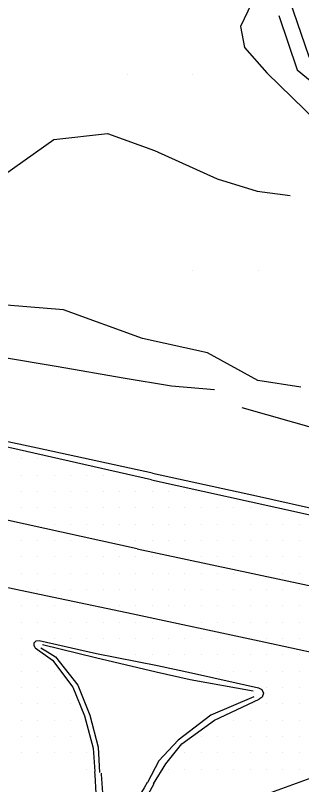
# Model space of a CAD drawing. Extents: x 1762120 to 1766775, y 709485 to 712965.
# Drawn here: x 1763622.8 to 1763666.6, y 712421.4 to 712539.2 of the extents above; entities that cross this region are included whole.
import ezdxf

# ---------------------------------------------------------------- set-up
doc = ezdxf.new("R2010")
doc.units = 0
for name, color, linetype in [('Exist DTM Breakline', 7, 'Continuous'), ('Exist DTM Breakline Underwater', 7, 'Continuous'), ('Exist DTM QL2 LIDAR Elevation Point', 7, 'Continuous'), ('Exist DTM Scan Elevation Point', 7, 'Continuous'), ('Exist Roads Curbs', 7, 'Continuous'), ('Exist Roads EOP', 7, 'Continuous'), ('Exist Roads EOT', 7, 'Continuous'), ('PH Exist DTM Breakline', 7, 'Continuous')]:
    doc.layers.add(name, color=color, linetype=linetype)

msp = doc.modelspace()

# ---------------------------------------------------------------- linework, layer by layer
at = {"layer": 'Exist DTM Breakline'}
for points in [[(1763661.02, 712553.6), (1763665.32, 712539.92), (1763667.69, 712532.92), (1763678.5, 712524.19), (1763682.71, 712519.08), (1763687.82, 712521.14), (1763689.86, 712522.05), (1763692.42, 712523.18), (1763699.87, 712522.33), (1763712.11, 712513.9), (1763725.24, 712502.93), (1763728.84, 712492.98), (1763737.18, 712487.19), (1763740.8, 712494.35)], [(1763653.98, 712551.98), (1763658.93, 712541), (1763657.23, 712537.49), (1763657.86, 712534.29), (1763661.27, 712530.41), (1763674.8, 712517.21), (1763683.03, 712510.42), (1763691.89, 712517.59), (1763702.97, 712506.52), (1763709.46, 712504.75), (1763719.58, 712499.48), (1763723.1, 712486.91), (1763738.88, 712475.24), (1763745.12, 712465.84), (1763744.48, 712463.39), (1763745.55, 712462.18), (1763746.84, 712458.85), (1763751.49, 712457.81)]]:
    msp.add_lwpolyline(points, dxfattribs=at)
at = {"layer": 'Exist DTM Breakline Underwater'}
msp.add_lwpolyline([(1763663.14, 712539.19), (1763665.95, 712530.88), (1763678.17, 712520.8), (1763683.36, 712513.23), (1763691.1, 712520.78), (1763697.19, 712520.29), (1763705.92, 712510.19), (1763722.48, 712501.3), (1763727.07, 712490.9), (1763737.83, 712481.76), (1763748.33, 712468.84), (1763749.58, 712464.56), (1763749.78, 712461)], dxfattribs=at)
at = {"layer": 'Exist DTM QL2 LIDAR Elevation Point'}
for p, q in [((1763639.94, 712530.16), (1763639.94, 712530.16)), ((1763649.94, 712530.16), (1763649.94, 712530.16)), ((1763649.94, 712500.16), (1763649.94, 712500.16)), ((1763659.94, 712500.16), (1763659.94, 712500.16))]:
    msp.add_line(p, q, dxfattribs=at)
at = {"layer": 'Exist DTM Scan Elevation Point'}
for p, q in [((1763623.75, 712471.25), (1763623.75, 712471.25)), ((1763626.25, 712471.25), (1763626.25, 712471.25)), ((1763623.75, 712468.75), (1763623.75, 712468.75)), ((1763626.25, 712468.75), (1763626.25, 712468.75)), ((1763628.75, 712468.75), (1763628.75, 712468.75)), ((1763631.25, 712468.75), (1763631.25, 712468.75)), ((1763633.75, 712468.75), (1763633.75, 712468.75)), ((1763636.25, 712468.75), (1763636.25, 712468.75)), ((1763623.75, 712466.25), (1763623.75, 712466.25)), ((1763626.25, 712466.25), (1763626.25, 712466.25)), ((1763628.75, 712466.25), (1763628.75, 712466.25)), ((1763631.25, 712466.25), (1763631.25, 712466.25)), ((1763633.75, 712466.25), (1763633.75, 712466.25)), ((1763636.25, 712466.25), (1763636.25, 712466.25)), ((1763638.75, 712466.25), (1763638.75, 712466.25)), ((1763641.25, 712466.25), (1763641.25, 712466.25)), ((1763643.75, 712466.25), (1763643.75, 712466.25)), ((1763646.25, 712466.25), (1763646.25, 712466.25)), ((1763648.75, 712466.25), (1763648.75, 712466.25)), ((1763623.75, 712463.75), (1763623.75, 712463.75)), ((1763626.25, 712463.75), (1763626.25, 712463.75)), ((1763628.75, 712463.75), (1763628.75, 712463.75)), ((1763631.25, 712463.75), (1763631.25, 712463.75)), ((1763633.75, 712463.75), (1763633.75, 712463.75)), ((1763636.25, 712463.75), (1763636.25, 712463.75)), ((1763638.75, 712463.75), (1763638.75, 712463.75)), ((1763641.25, 712463.75), (1763641.25, 712463.75)), ((1763643.75, 712463.75), (1763643.75, 712463.75)), ((1763646.25, 712463.75), (1763646.25, 712463.75)), ((1763648.75, 712463.75), (1763648.75, 712463.75)), ((1763651.25, 712463.75), (1763651.25, 712463.75)), ((1763653.75, 712463.75), (1763653.75, 712463.75)), ((1763656.25, 712463.75), (1763656.25, 712463.75)), ((1763658.75, 712463.75), (1763658.75, 712463.75)), ((1763628.75, 712461.25), (1763628.75, 712461.25)), ((1763631.25, 712461.25), (1763631.25, 712461.25)), ((1763633.75, 712461.25), (1763633.75, 712461.25)), ((1763636.25, 712461.25), (1763636.25, 712461.25)), ((1763638.75, 712461.25), (1763638.75, 712461.25)), ((1763641.25, 712461.25), (1763641.25, 712461.25)), ((1763643.75, 712461.25), (1763643.75, 712461.25)), ((1763646.25, 712461.25), (1763646.25, 712461.25)), ((1763648.75, 712461.25), (1763648.75, 712461.25)), ((1763651.25, 712461.25), (1763651.25, 712461.25)), ((1763653.75, 712461.25), (1763653.75, 712461.25)), ((1763656.25, 712461.25), (1763656.25, 712461.25)), ((1763658.75, 712461.25), (1763658.75, 712461.25)), ((1763661.25, 712461.25), (1763661.25, 712461.25)), ((1763663.75, 712461.25), (1763663.75, 712461.25)), ((1763666.25, 712461.25), (1763666.25, 712461.25)), ((1763623.75, 712458.75), (1763623.75, 712458.75)), ((1763626.25, 712458.75), (1763626.25, 712458.75)), ((1763628.75, 712458.75), (1763628.75, 712458.75)), ((1763631.25, 712458.75), (1763631.25, 712458.75)), ((1763638.75, 712458.75), (1763638.75, 712458.75)), ((1763641.25, 712458.75), (1763641.25, 712458.75)), ((1763643.75, 712458.75), (1763643.75, 712458.75)), ((1763646.25, 712458.75), (1763646.25, 712458.75)), ((1763648.75, 712458.75), (1763648.75, 712458.75)), ((1763651.25, 712458.75), (1763651.25, 712458.75)), ((1763653.75, 712458.75), (1763653.75, 712458.75)), ((1763656.25, 712458.75), (1763656.25, 712458.75)), ((1763658.75, 712458.75), (1763658.75, 712458.75)), ((1763661.25, 712458.75), (1763661.25, 712458.75)), ((1763663.75, 712458.75), (1763663.75, 712458.75)), ((1763666.25, 712458.75), (1763666.25, 712458.75)), ((1763623.75, 712456.25), (1763623.75, 712456.25)), ((1763626.25, 712456.25), (1763626.25, 712456.25)), ((1763628.75, 712456.25), (1763628.75, 712456.25)), ((1763631.25, 712456.25), (1763631.25, 712456.25)), ((1763633.75, 712456.25), (1763633.75, 712456.25)), ((1763636.25, 712456.25), (1763636.25, 712456.25)), ((1763638.75, 712456.25), (1763638.75, 712456.25)), ((1763641.25, 712456.25), (1763641.25, 712456.25)), ((1763643.75, 712456.25), (1763643.75, 712456.25)), ((1763651.25, 712456.25), (1763651.25, 712456.25)), ((1763653.75, 712456.25), (1763653.75, 712456.25)), ((1763656.25, 712456.25), (1763656.25, 712456.25)), ((1763658.75, 712456.25), (1763658.75, 712456.25)), ((1763661.25, 712456.25), (1763661.25, 712456.25)), ((1763663.75, 712456.25), (1763663.75, 712456.25)), ((1763666.25, 712456.25), (1763666.25, 712456.25)), ((1763623.75, 712453.75), (1763623.75, 712453.75)), ((1763626.25, 712453.75), (1763626.25, 712453.75)), ((1763628.75, 712453.75), (1763628.75, 712453.75)), ((1763631.25, 712453.75), (1763631.25, 712453.75)), ((1763633.75, 712453.75), (1763633.75, 712453.75)), ((1763636.25, 712453.75), (1763636.25, 712453.75)), ((1763638.75, 712453.75), (1763638.75, 712453.75)), ((1763641.25, 712453.75), (1763641.25, 712453.75)), ((1763643.75, 712453.75), (1763643.75, 712453.75)), ((1763646.25, 712453.75), (1763646.25, 712453.75)), ((1763648.75, 712453.75), (1763648.75, 712453.75)), ((1763651.25, 712453.75), (1763651.25, 712453.75)), ((1763653.75, 712453.75), (1763653.75, 712453.75)), ((1763656.25, 712453.75), (1763656.25, 712453.75)), ((1763663.75, 712453.75), (1763663.75, 712453.75)), ((1763666.25, 712453.75), (1763666.25, 712453.75)), ((1763626.25, 712451.25), (1763626.25, 712451.25)), ((1763628.75, 712451.25), (1763628.75, 712451.25)), ((1763631.25, 712451.25), (1763631.25, 712451.25)), ((1763633.75, 712451.25), (1763633.75, 712451.25)), ((1763636.25, 712451.25), (1763636.25, 712451.25)), ((1763638.75, 712451.25), (1763638.75, 712451.25)), ((1763641.25, 712451.25), (1763641.25, 712451.25)), ((1763643.75, 712451.25), (1763643.75, 712451.25)), ((1763646.25, 712451.25), (1763646.25, 712451.25)), ((1763648.75, 712451.25), (1763648.75, 712451.25)), ((1763651.25, 712451.25), (1763651.25, 712451.25)), ((1763653.75, 712451.25), (1763653.75, 712451.25)), ((1763656.25, 712451.25), (1763656.25, 712451.25)), ((1763658.75, 712451.25), (1763658.75, 712451.25)), ((1763661.25, 712451.25), (1763661.25, 712451.25)), ((1763663.75, 712451.25), (1763663.75, 712451.25)), ((1763666.25, 712451.25), (1763666.25, 712451.25)), ((1763623.75, 712448.75), (1763623.75, 712448.75)), ((1763626.25, 712448.75), (1763626.25, 712448.75)), ((1763628.75, 712448.75), (1763628.75, 712448.75)), ((1763631.25, 712448.75), (1763631.25, 712448.75)), ((1763638.75, 712448.75), (1763638.75, 712448.75)), ((1763641.25, 712448.75), (1763641.25, 712448.75)), ((1763643.75, 712448.75), (1763643.75, 712448.75)), ((1763646.25, 712448.75), (1763646.25, 712448.75)), ((1763648.75, 712448.75), (1763648.75, 712448.75)), ((1763651.25, 712448.75), (1763651.25, 712448.75)), ((1763653.75, 712448.75), (1763653.75, 712448.75)), ((1763656.25, 712448.75), (1763656.25, 712448.75)), ((1763658.75, 712448.75), (1763658.75, 712448.75)), ((1763661.25, 712448.75), (1763661.25, 712448.75)), ((1763663.75, 712448.75), (1763663.75, 712448.75)), ((1763666.25, 712448.75), (1763666.25, 712448.75)), ((1763623.75, 712446.25), (1763623.75, 712446.25)), ((1763626.25, 712446.25), (1763626.25, 712446.25)), ((1763628.75, 712446.25), (1763628.75, 712446.25)), ((1763631.25, 712446.25), (1763631.25, 712446.25)), ((1763633.75, 712446.25), (1763633.75, 712446.25)), ((1763636.25, 712446.25), (1763636.25, 712446.25)), ((1763638.75, 712446.25), (1763638.75, 712446.25)), ((1763641.25, 712446.25), (1763641.25, 712446.25)), ((1763643.75, 712446.25), (1763643.75, 712446.25)), ((1763651.25, 712446.25), (1763651.25, 712446.25)), ((1763653.75, 712446.25), (1763653.75, 712446.25)), ((1763656.25, 712446.25), (1763656.25, 712446.25)), ((1763658.75, 712446.25), (1763658.75, 712446.25)), ((1763661.25, 712446.25), (1763661.25, 712446.25)), ((1763663.75, 712446.25), (1763663.75, 712446.25)), ((1763666.25, 712446.25), (1763666.25, 712446.25)), ((1763623.75, 712443.75), (1763623.75, 712443.75)), ((1763628.75, 712443.75), (1763628.75, 712443.75)), ((1763631.25, 712443.75), (1763631.25, 712443.75)), ((1763633.75, 712443.75), (1763633.75, 712443.75)), ((1763636.25, 712443.75), (1763636.25, 712443.75)), ((1763638.75, 712443.75), (1763638.75, 712443.75)), ((1763641.25, 712443.75), (1763641.25, 712443.75)), ((1763643.75, 712443.75), (1763643.75, 712443.75)), ((1763646.25, 712443.75), (1763646.25, 712443.75)), ((1763648.75, 712443.75), (1763648.75, 712443.75)), ((1763651.25, 712443.75), (1763651.25, 712443.75)), ((1763653.75, 712443.75), (1763653.75, 712443.75)), ((1763661.25, 712443.75), (1763661.25, 712443.75)), ((1763663.75, 712443.75), (1763663.75, 712443.75)), ((1763666.25, 712443.75), (1763666.25, 712443.75)), ((1763623.75, 712441.25), (1763623.75, 712441.25)), ((1763626.25, 712441.25), (1763626.25, 712441.25)), ((1763641.25, 712441.25), (1763641.25, 712441.25)), ((1763643.75, 712441.25), (1763643.75, 712441.25)), ((1763646.25, 712441.25), (1763646.25, 712441.25)), ((1763648.75, 712441.25), (1763648.75, 712441.25)), ((1763651.25, 712441.25), (1763651.25, 712441.25)), ((1763653.75, 712441.25), (1763653.75, 712441.25)), ((1763656.25, 712441.25), (1763656.25, 712441.25)), ((1763658.75, 712441.25), (1763658.75, 712441.25)), ((1763661.25, 712441.25), (1763661.25, 712441.25)), ((1763663.75, 712441.25), (1763663.75, 712441.25)), ((1763666.25, 712441.25), (1763666.25, 712441.25)), ((1763623.75, 712438.75), (1763623.75, 712438.75)), ((1763626.25, 712438.75), (1763626.25, 712438.75)), ((1763628.75, 712438.75), (1763628.75, 712438.75)), ((1763651.25, 712438.75), (1763651.25, 712438.75)), ((1763653.75, 712438.75), (1763653.75, 712438.75)), ((1763656.25, 712438.75), (1763656.25, 712438.75)), ((1763658.75, 712438.75), (1763658.75, 712438.75)), ((1763661.25, 712438.75), (1763661.25, 712438.75)), ((1763663.75, 712438.75), (1763663.75, 712438.75)), ((1763666.25, 712438.75), (1763666.25, 712438.75)), ((1763623.75, 712436.25), (1763623.75, 712436.25)), ((1763626.25, 712436.25), (1763626.25, 712436.25)), ((1763628.75, 712436.25), (1763628.75, 712436.25)), ((1763661.25, 712436.25), (1763661.25, 712436.25)), ((1763663.75, 712436.25), (1763663.75, 712436.25)), ((1763666.25, 712436.25), (1763666.25, 712436.25)), ((1763623.75, 712433.75), (1763623.75, 712433.75)), ((1763626.25, 712433.75), (1763626.25, 712433.75)), ((1763628.75, 712433.75), (1763628.75, 712433.75)), ((1763631.25, 712433.75), (1763631.25, 712433.75)), ((1763661.25, 712433.75), (1763661.25, 712433.75)), ((1763663.75, 712433.75), (1763663.75, 712433.75)), ((1763666.25, 712433.75), (1763666.25, 712433.75)), ((1763623.75, 712431.25), (1763623.75, 712431.25)), ((1763626.25, 712431.25), (1763626.25, 712431.25)), ((1763628.75, 712431.25), (1763628.75, 712431.25)), ((1763631.25, 712431.25), (1763631.25, 712431.25)), ((1763656.25, 712431.25), (1763656.25, 712431.25)), ((1763658.75, 712431.25), (1763658.75, 712431.25)), ((1763661.25, 712431.25), (1763661.25, 712431.25)), ((1763663.75, 712431.25), (1763663.75, 712431.25)), ((1763666.25, 712431.25), (1763666.25, 712431.25)), ((1763623.75, 712428.75), (1763623.75, 712428.75)), ((1763626.25, 712428.75), (1763626.25, 712428.75)), ((1763628.75, 712428.75), (1763628.75, 712428.75)), ((1763631.25, 712428.75), (1763631.25, 712428.75)), ((1763651.25, 712428.75), (1763651.25, 712428.75)), ((1763653.75, 712428.75), (1763653.75, 712428.75)), ((1763656.25, 712428.75), (1763656.25, 712428.75)), ((1763658.75, 712428.75), (1763658.75, 712428.75)), ((1763661.25, 712428.75), (1763661.25, 712428.75)), ((1763663.75, 712428.75), (1763663.75, 712428.75)), ((1763666.25, 712428.75), (1763666.25, 712428.75)), ((1763623.75, 712426.25), (1763623.75, 712426.25)), ((1763626.25, 712426.25), (1763626.25, 712426.25)), ((1763628.75, 712426.25), (1763628.75, 712426.25)), ((1763631.25, 712426.25), (1763631.25, 712426.25)), ((1763633.75, 712426.25), (1763633.75, 712426.25)), ((1763648.75, 712426.25), (1763648.75, 712426.25)), ((1763651.25, 712426.25), (1763651.25, 712426.25)), ((1763653.75, 712426.25), (1763653.75, 712426.25)), ((1763656.25, 712426.25), (1763656.25, 712426.25)), ((1763658.75, 712426.25), (1763658.75, 712426.25)), ((1763661.25, 712426.25), (1763661.25, 712426.25)), ((1763663.75, 712426.25), (1763663.75, 712426.25)), ((1763666.25, 712426.25), (1763666.25, 712426.25)), ((1763633.75, 712423.75), (1763633.75, 712423.75)), ((1763646.25, 712423.75), (1763646.25, 712423.75)), ((1763648.75, 712423.75), (1763648.75, 712423.75)), ((1763651.25, 712423.75), (1763651.25, 712423.75)), ((1763653.75, 712423.75), (1763653.75, 712423.75)), ((1763656.25, 712423.75), (1763656.25, 712423.75)), ((1763658.75, 712423.75), (1763658.75, 712423.75)), ((1763661.25, 712423.75), (1763661.25, 712423.75)), ((1763663.75, 712423.75), (1763663.75, 712423.75)), ((1763666.25, 712423.75), (1763666.25, 712423.75))]:
    msp.add_line(p, q, dxfattribs=at)
at = {"layer": 'Exist Roads Curbs'}
for points in [[(1763626.71, 712442.33), (1763627.75, 712441.7), (1763628.93, 712440.96), (1763632.37, 712436.62), (1763634.21, 712432), (1763635.49, 712427.11), (1763635.67, 712423.24)], [(1763626.97, 712442.81), (1763635.06, 712440.82), (1763644.35, 712438.64), (1763649.53, 712437.48), (1763659.17, 712435.72)], [(1763659.27, 712434.8), (1763652.72, 712432.01), (1763647.74, 712428.18), (1763644.77, 712425.01), (1763643.04, 712421.68)]]:
    msp.add_lwpolyline(points, dxfattribs=at)
at = {"layer": 'Exist Roads EOP'}
for points in [[(1763643.77, 712469.08), (1763626.18, 712472.9), (1763599.42, 712478.63), (1763576.58, 712483.84), (1763571.18, 712485.03), (1763551.88, 712489.01), (1763534.13, 712492.86), (1763518.9, 712496.72), (1763500.5, 712502.14), (1763491.03, 712504.88), (1763478.66, 712509.3), (1763462.81, 712513.89), (1763458.5, 712515.03), (1763451.12, 712516.94), (1763440.11, 712519.75), (1763420.99, 712524.32), (1763409.39, 712527.56), (1763408.93, 712525.66)], [(1763643.77, 712469.08), (1763659.69, 712465.59), (1763680.59, 712460.92), (1763705.38, 712455.47), (1763719.83, 712452.25), (1763740.94, 712448.06), (1763774.24, 712441.09), (1763789.97, 712437.67), (1763805.91, 712434.55), (1763812.22, 712434.18), (1763817.05, 712434.73), (1763820.99, 712436.61), (1763823.07, 712437), (1763828.69, 712437.54), (1763830.63, 712438.29), (1763834.46, 712440.01), (1763837.62, 712442.88), (1763839.34, 712446.06)], [(1763625.86, 712442.33), (1763625.66, 712442.68), (1763625.7, 712443.08), (1763626.01, 712443.42), (1763626.47, 712443.47), (1763635.22, 712441.47), (1763644.54, 712439.62), (1763649.78, 712438.48), (1763660.01, 712436.2), (1763660.52, 712435.92), (1763660.76, 712435.38), (1763660.59, 712434.79), (1763660.12, 712434.45)], [(1763625.86, 712442.33), (1763628.49, 712440.44), (1763631.62, 712436.31), (1763633.38, 712431.93), (1763634.73, 712426.97), (1763634.98, 712423.39)], [(1763643.96, 712421.49), (1763645.81, 712424.55), (1763648.28, 712427.62), (1763653.28, 712431.25), (1763660.12, 712434.45)], [(1763752.83, 712421.08), (1763736.13, 712424.51), (1763722.07, 712426.04), (1763705.64, 712427.4), (1763701.22, 712425.55), (1763699.42, 712421.59), (1763695.81, 712419.66), (1763684.94, 712419.92), (1763671.4, 712423.57), (1763661.85, 712420.09), (1763659.15, 712417.89)]]:
    msp.add_lwpolyline(points, dxfattribs=at)
at = {"layer": 'Exist Roads EOT'}
for points in [[(1763641.44, 712457.51), (1763610.11, 712464.37), (1763586.15, 712469.61), (1763570.11, 712472.98), (1763537.91, 712480.08), (1763522.15, 712483.97), (1763497.14, 712490.74), (1763477.41, 712496.05), (1763457.98, 712501.22), (1763441.15, 712505.41), (1763416.91, 712511.31), (1763393.66, 712516.74), (1763375.63, 712520.86), (1763349.91, 712526.4)], [(1763643.66, 712468.08), (1763620.69, 712473.26), (1763603.42, 712477.07), (1763588.97, 712480.2), (1763569.94, 712484.38), (1763558.25, 712487.06), (1763544.93, 712490.02), (1763536.73, 712492.05), (1763519.07, 712496.62), (1763501.14, 712501.29), (1763481.82, 712506.44), (1763471.77, 712509.18), (1763450.73, 712514.7), (1763436.96, 712518.41), (1763425.2, 712521.47), (1763415.71, 712523.9), (1763408.69, 712525.62)], [(1763502.94, 712474.46), (1763524.55, 712470.61), (1763532.99, 712469.13), (1763535.9, 712468.59), (1763558.55, 712464.22), (1763571.16, 712461.82), (1763583.88, 712459.31), (1763597.84, 712456.58), (1763630.65, 712449.7), (1763639.85, 712447.75)], [(1763643.66, 712468.08), (1763666.76, 712462.95), (1763682.14, 712459.5), (1763705.82, 712454.24), (1763740.3, 712446.93), (1763767.07, 712441.26), (1763796.58, 712435.12), (1763806.62, 712433.13), (1763808.74, 712432.69), (1763815.5, 712432.6), (1763819.67, 712432.53), (1763823.83, 712433.31), (1763827.03, 712434.34), (1763831.07, 712436.16), (1763833.99, 712437.92), (1763837.04, 712440.63), (1763839.45, 712443.15), (1763841.81, 712446.79)], [(1763641.44, 712457.51), (1763670.62, 712451.25), (1763692.86, 712446.43), (1763715.67, 712441.37), (1763735.33, 712437.15), (1763754.44, 712433.02), (1763768.65, 712429.98), (1763784.01, 712426.63), (1763800.47, 712423.15), (1763825.07, 712417.78), (1763850.19, 712412.4)], [(1763639.85, 712447.75), (1763660.82, 712443.25), (1763673.5, 712440.46), (1763697.86, 712435.08), (1763720.26, 712430.14), (1763733.17, 712427.28), (1763756.18, 712422.17)]]:
    msp.add_lwpolyline(points, dxfattribs=at)
at = {"layer": 'PH Exist DTM Breakline'}
for points in [[(1763554.27, 712501.7), (1763560.32, 712505.73), (1763565.4, 712507.09), (1763569.95, 712508.5), (1763572.49, 712508.86), (1763577.4, 712505.2), (1763582.33, 712507.51), (1763585.98, 712510.82), (1763592.06, 712510.35), (1763598.79, 712510.21), (1763606.59, 712509.7), (1763614.08, 712512.42), (1763621.15, 712514.81), (1763628.69, 712520.18), (1763636.91, 712521.1), (1763644.1, 712518.5), (1763653.66, 712514.16), (1763659.8, 712512.28), (1763664.84, 712511.62)], [(1763666.49, 712482.23), (1763659.93, 712483.26), (1763652.18, 712487.49), (1763642.28, 712489.7), (1763630.16, 712494.09), (1763615.8, 712495.29), (1763607.89, 712497.85), (1763600.52, 712495.05), (1763593.5, 712494.97), (1763586.81, 712495.27), (1763584.37, 712499.14), (1763581.56, 712500.85), (1763577.23, 712499.29), (1763574.84, 712500.15), (1763571.52, 712505.76), (1763569.53, 712505.07), (1763563.76, 712502.32), (1763558.83, 712500.39), (1763555.99, 712499.61), (1763552.62, 712497.42), (1763552.54, 712497.03), (1763554.34, 712495.49)], [(1763557.17, 712493.06), (1763558.28, 712492.12), (1763560.57, 712493.7), (1763562.53, 712497.83), (1763566.02, 712495.29), (1763574.15, 712492.54), (1763582.15, 712490.75), (1763590.79, 712488.8), (1763600.5, 712487.91), (1763610.24, 712487.42), (1763620.51, 712486.88), (1763629.37, 712485.42), (1763639.32, 712483.67), (1763646.71, 712482.47), (1763653.28, 712481.87)], [(1763657.45, 712479.13), (1763669.12, 712475.82), (1763678.95, 712474.11), (1763682.4, 712474.72), (1763689.58, 712469.44), (1763698.44, 712466.25), (1763706.7, 712465.65), (1763713.89, 712464.53), (1763721.79, 712461.67), (1763729.67, 712459.55), (1763740.49, 712456.97)], [(1763643.97, 712421.49), (1763643.38, 712420.36), (1763642.35, 712418.74), (1763641.44, 712417.51), (1763640.09, 712416.24), (1763638.78, 712415.68), (1763637.45, 712415.5), (1763636.55, 712415.93), (1763635.95, 712416.65), (1763635.39, 712418.3), (1763635.19, 712419.99), (1763635, 712422.89), (1763634.97, 712423.35)], [(1763642.95, 712421.7), (1763642.51, 712420.86), (1763641.53, 712419.31), (1763640.69, 712418.17), (1763639.53, 712417.09), (1763638.51, 712416.65), (1763637.61, 712416.53), (1763637.18, 712416.74), (1763636.84, 712417.15), (1763636.37, 712418.52), (1763636.18, 712420.09), (1763636, 712422.95), (1763635.99, 712423.14)]]:
    msp.add_lwpolyline(points, dxfattribs=at)

doc.saveas('drawing.dxf')
